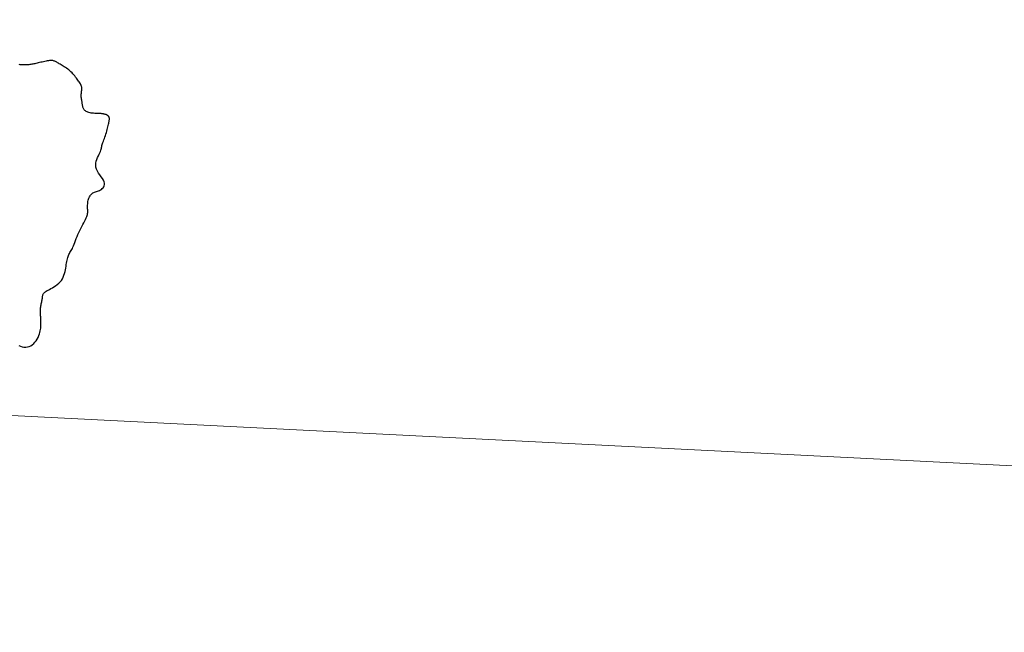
# Model space of a CAD drawing. Header units: millimetres. Extents: x 32690613 to 32693367, y 5343692 to 5344708.
# Tile 258 of 656: x 32692677 to 32692738, y 5343933 to 5343971. Entities that reach past the tile are written whole.
import ezdxf

# ---------------------------------------------------------------- set-up
doc = ezdxf.new("R2010")
doc.units = ezdxf.units.MM
doc.header["$LTSCALE"] = 20
doc.layers.get('0').update_dxf_attribs({"lineweight": 18})
doc.layers.get('Defpoints').update_dxf_attribs({"color": 11, "lineweight": 18})
doc.layers.add('02-DGM_HL_492.50', color=92, linetype='Continuous')

# ---------------------------------------------------------------- blocks, each defined once
blk = doc.blocks.new('A$C78070446')
blk.add_line((4469459.192, 5342510.292), (4470208.776, 5342443.041))

msp = doc.modelspace()

# ---------------------------------------------------------------- linework, layer by layer
at = {"layer": '02-DGM_HL_492.50', "elevation": 492.5, "flags": 128}
msp.add_lwpolyline([(32692677.268, 5343950.919), (32692677.367, 5343950.868), (32692677.472, 5343950.833), (32692677.58, 5343950.814), (32692677.689, 5343950.811), (32692677.798, 5343950.823), (32692677.904, 5343950.85), (32692678.006, 5343950.893), (32692678.101, 5343950.952), (32692678.188, 5343951.025), (32692678.266, 5343951.111), (32692678.337, 5343951.206), (32692678.4, 5343951.308), (32692678.454, 5343951.413), (32692678.501, 5343951.519), (32692678.54, 5343951.622), (32692678.571, 5343951.721), (32692678.595, 5343951.812), (32692678.612, 5343951.896), (32692678.624, 5343951.974), (32692678.631, 5343952.046), (32692678.635, 5343952.115), (32692678.635, 5343952.181), (32692678.634, 5343952.244), (32692678.632, 5343952.307), (32692678.629, 5343952.369), (32692678.627, 5343952.432), (32692678.624, 5343952.494), (32692678.622, 5343952.557), (32692678.619, 5343952.619), (32692678.617, 5343952.682), (32692678.614, 5343952.744), (32692678.612, 5343952.807), (32692678.61, 5343952.869), (32692678.608, 5343952.932), (32692678.606, 5343952.994), (32692678.606, 5343953.057), (32692678.607, 5343953.119), (32692678.609, 5343953.182), (32692678.614, 5343953.244), (32692678.62, 5343953.307), (32692678.629, 5343953.37), (32692678.641, 5343953.433), (32692678.653, 5343953.495), (32692678.666, 5343953.556), (32692678.679, 5343953.616), (32692678.692, 5343953.674), (32692678.703, 5343953.73), (32692678.713, 5343953.783), (32692678.72, 5343953.835), (32692678.726, 5343953.883), (32692678.731, 5343953.929), (32692678.737, 5343953.972), (32692678.744, 5343954.013), (32692678.753, 5343954.051), (32692678.766, 5343954.087), (32692678.783, 5343954.12), (32692678.805, 5343954.151), (32692678.834, 5343954.18), (32692678.869, 5343954.21), (32692678.91, 5343954.239), (32692678.96, 5343954.271), (32692679.018, 5343954.305), (32692679.085, 5343954.343), (32692679.162, 5343954.385), (32692679.248, 5343954.433), (32692679.342, 5343954.486), (32692679.44, 5343954.546), (32692679.539, 5343954.612), (32692679.638, 5343954.684), (32692679.732, 5343954.763), (32692679.819, 5343954.849), (32692679.896, 5343954.942), (32692679.961, 5343955.042), (32692680.015, 5343955.147), (32692680.059, 5343955.257), (32692680.095, 5343955.37), (32692680.124, 5343955.483), (32692680.147, 5343955.597), (32692680.167, 5343955.707), (32692680.185, 5343955.815), (32692680.201, 5343955.917), (32692680.217, 5343956.014), (32692680.233, 5343956.106), (32692680.251, 5343956.193), (32692680.269, 5343956.274), (32692680.289, 5343956.35), (32692680.311, 5343956.422), (32692680.336, 5343956.488), (32692680.365, 5343956.549), (32692680.396, 5343956.607), (32692680.429, 5343956.664), (32692680.465, 5343956.722), (32692680.502, 5343956.783), (32692680.54, 5343956.848), (32692680.578, 5343956.919), (32692680.617, 5343956.999), (32692680.655, 5343957.089), (32692680.693, 5343957.188), (32692680.733, 5343957.295), (32692680.774, 5343957.408), (32692680.818, 5343957.527), (32692680.865, 5343957.65), (32692680.915, 5343957.776), (32692680.97, 5343957.903), (32692681.03, 5343958.03), (32692681.093, 5343958.156), (32692681.158, 5343958.279), (32692681.222, 5343958.399), (32692681.284, 5343958.513), (32692681.341, 5343958.621), (32692681.392, 5343958.72), (32692681.435, 5343958.81), (32692681.469, 5343958.89), (32692681.494, 5343958.961), (32692681.511, 5343959.025), (32692681.522, 5343959.085), (32692681.528, 5343959.141), (32692681.53, 5343959.197), (32692681.529, 5343959.254), (32692681.527, 5343959.314), (32692681.524, 5343959.379), (32692681.522, 5343959.448), (32692681.522, 5343959.521), (32692681.523, 5343959.596), (32692681.526, 5343959.672), (32692681.533, 5343959.748), (32692681.544, 5343959.825), (32692681.56, 5343959.899), (32692681.58, 5343959.972), (32692681.606, 5343960.041), (32692681.636, 5343960.107), (32692681.671, 5343960.168), (32692681.71, 5343960.224), (32692681.752, 5343960.274), (32692681.798, 5343960.318), (32692681.848, 5343960.355), (32692681.9, 5343960.385), (32692681.954, 5343960.409), (32692682.011, 5343960.429), (32692682.07, 5343960.447), (32692682.13, 5343960.466), (32692682.19, 5343960.486), (32692682.252, 5343960.51), (32692682.313, 5343960.54), (32692682.373, 5343960.578), (32692682.431, 5343960.623), (32692682.482, 5343960.676), (32692682.524, 5343960.736), (32692682.554, 5343960.804), (32692682.569, 5343960.879), (32692682.567, 5343960.961), (32692682.543, 5343961.05), (32692682.497, 5343961.145), (32692682.434, 5343961.247), (32692682.36, 5343961.355), (32692682.28, 5343961.467), (32692682.202, 5343961.583), (32692682.131, 5343961.702), (32692682.073, 5343961.824), (32692682.036, 5343961.947), (32692682.022, 5343962.072), (32692682.03, 5343962.195), (32692682.055, 5343962.317), (32692682.093, 5343962.436), (32692682.139, 5343962.55), (32692682.188, 5343962.657), (32692682.236, 5343962.756), (32692682.278, 5343962.846), (32692682.312, 5343962.926), (32692682.338, 5343962.997), (32692682.357, 5343963.061), (32692682.372, 5343963.121), (32692682.384, 5343963.178), (32692682.396, 5343963.234), (32692682.409, 5343963.291), (32692682.425, 5343963.352), (32692682.446, 5343963.418), (32692682.471, 5343963.489), (32692682.499, 5343963.565), (32692682.529, 5343963.644), (32692682.561, 5343963.727), (32692682.593, 5343963.814), (32692682.625, 5343963.903), (32692682.656, 5343963.995), (32692682.685, 5343964.089), (32692682.711, 5343964.183), (32692682.736, 5343964.276), (32692682.758, 5343964.368), (32692682.778, 5343964.455), (32692682.796, 5343964.537), (32692682.812, 5343964.613), (32692682.827, 5343964.68), (32692682.839, 5343964.739), (32692682.849, 5343964.789), (32692682.857, 5343964.832), (32692682.863, 5343964.869), (32692682.868, 5343964.9), (32692682.87, 5343964.928), (32692682.87, 5343964.953), (32692682.868, 5343964.976), (32692682.864, 5343964.999), (32692682.858, 5343965.021), (32692682.85, 5343965.042), (32692682.841, 5343965.062), (32692682.829, 5343965.081), (32692682.817, 5343965.099), (32692682.802, 5343965.116), (32692682.787, 5343965.132), (32692682.77, 5343965.146), (32692682.752, 5343965.159), (32692682.732, 5343965.171), (32692682.71, 5343965.183), (32692682.687, 5343965.193), (32692682.661, 5343965.203), (32692682.633, 5343965.213), (32692682.603, 5343965.222), (32692682.57, 5343965.231), (32692682.534, 5343965.24), (32692682.495, 5343965.248), (32692682.452, 5343965.256), (32692682.405, 5343965.263), (32692682.354, 5343965.269), (32692682.299, 5343965.274), (32692682.239, 5343965.277), (32692682.174, 5343965.279), (32692682.105, 5343965.281), (32692682.033, 5343965.282), (32692681.959, 5343965.284), (32692681.885, 5343965.287), (32692681.812, 5343965.293), (32692681.74, 5343965.301), (32692681.671, 5343965.313), (32692681.605, 5343965.329), (32692681.544, 5343965.35), (32692681.488, 5343965.374), (32692681.436, 5343965.401), (32692681.39, 5343965.432), (32692681.349, 5343965.466), (32692681.313, 5343965.503), (32692681.283, 5343965.543), (32692681.26, 5343965.585), (32692681.241, 5343965.629), (32692681.227, 5343965.675), (32692681.216, 5343965.723), (32692681.207, 5343965.773), (32692681.2, 5343965.825), (32692681.193, 5343965.879), (32692681.185, 5343965.934), (32692681.176, 5343965.99), (32692681.166, 5343966.048), (32692681.155, 5343966.108), (32692681.146, 5343966.168), (32692681.137, 5343966.229), (32692681.131, 5343966.29), (32692681.127, 5343966.353), (32692681.127, 5343966.415), (32692681.131, 5343966.478), (32692681.137, 5343966.54), (32692681.145, 5343966.603), (32692681.153, 5343966.664), (32692681.159, 5343966.725), (32692681.163, 5343966.785), (32692681.163, 5343966.843), (32692681.158, 5343966.9), (32692681.146, 5343966.955), (32692681.129, 5343967.009), (32692681.105, 5343967.062), (32692681.077, 5343967.116), (32692681.044, 5343967.17), (32692681.007, 5343967.225), (32692680.967, 5343967.282), (32692680.924, 5343967.341), (32692680.879, 5343967.403), (32692680.831, 5343967.468), (32692680.782, 5343967.534), (32692680.729, 5343967.601), (32692680.674, 5343967.667), (32692680.616, 5343967.733), (32692680.556, 5343967.797), (32692680.492, 5343967.858), (32692680.426, 5343967.917), (32692680.358, 5343967.972), (32692680.288, 5343968.024), (32692680.217, 5343968.074), (32692680.147, 5343968.121), (32692680.077, 5343968.166), (32692680.009, 5343968.208), (32692679.943, 5343968.248), (32692679.881, 5343968.286), (32692679.822, 5343968.322), (32692679.765, 5343968.356), (32692679.712, 5343968.388), (32692679.661, 5343968.417), (32692679.613, 5343968.444), (32692679.568, 5343968.469), (32692679.525, 5343968.49), (32692679.485, 5343968.509), (32692679.446, 5343968.525), (32692679.406, 5343968.538), (32692679.366, 5343968.548), (32692679.322, 5343968.554), (32692679.275, 5343968.557), (32692679.223, 5343968.556), (32692679.164, 5343968.551), (32692679.099, 5343968.543), (32692679.026, 5343968.531), (32692678.95, 5343968.516), (32692678.869, 5343968.5), (32692678.787, 5343968.482), (32692678.705, 5343968.463), (32692678.623, 5343968.443), (32692678.544, 5343968.424), (32692678.468, 5343968.406), (32692678.396, 5343968.389), (32692678.327, 5343968.373), (32692678.26, 5343968.358), (32692678.195, 5343968.344), (32692678.131, 5343968.332), (32692678.068, 5343968.321), (32692678.006, 5343968.311), (32692677.944, 5343968.304), (32692677.882, 5343968.297), (32692677.82, 5343968.292), (32692677.758, 5343968.289), (32692677.697, 5343968.286), (32692677.637, 5343968.286), (32692677.577, 5343968.286), (32692677.519, 5343968.288), (32692677.461, 5343968.29), (32692677.404, 5343968.294), (32692677.347, 5343968.298), (32692677.29, 5343968.303)], dxfattribs=at)

# ---------------------------------------------------------------- block references
at = {"layer": 'Defpoints', "rotation": 2.237485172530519}
msp.add_blockref('A$C78070446', (28434719.524, -168960.664), dxfattribs=at)

doc.saveas('drawing.dxf')
